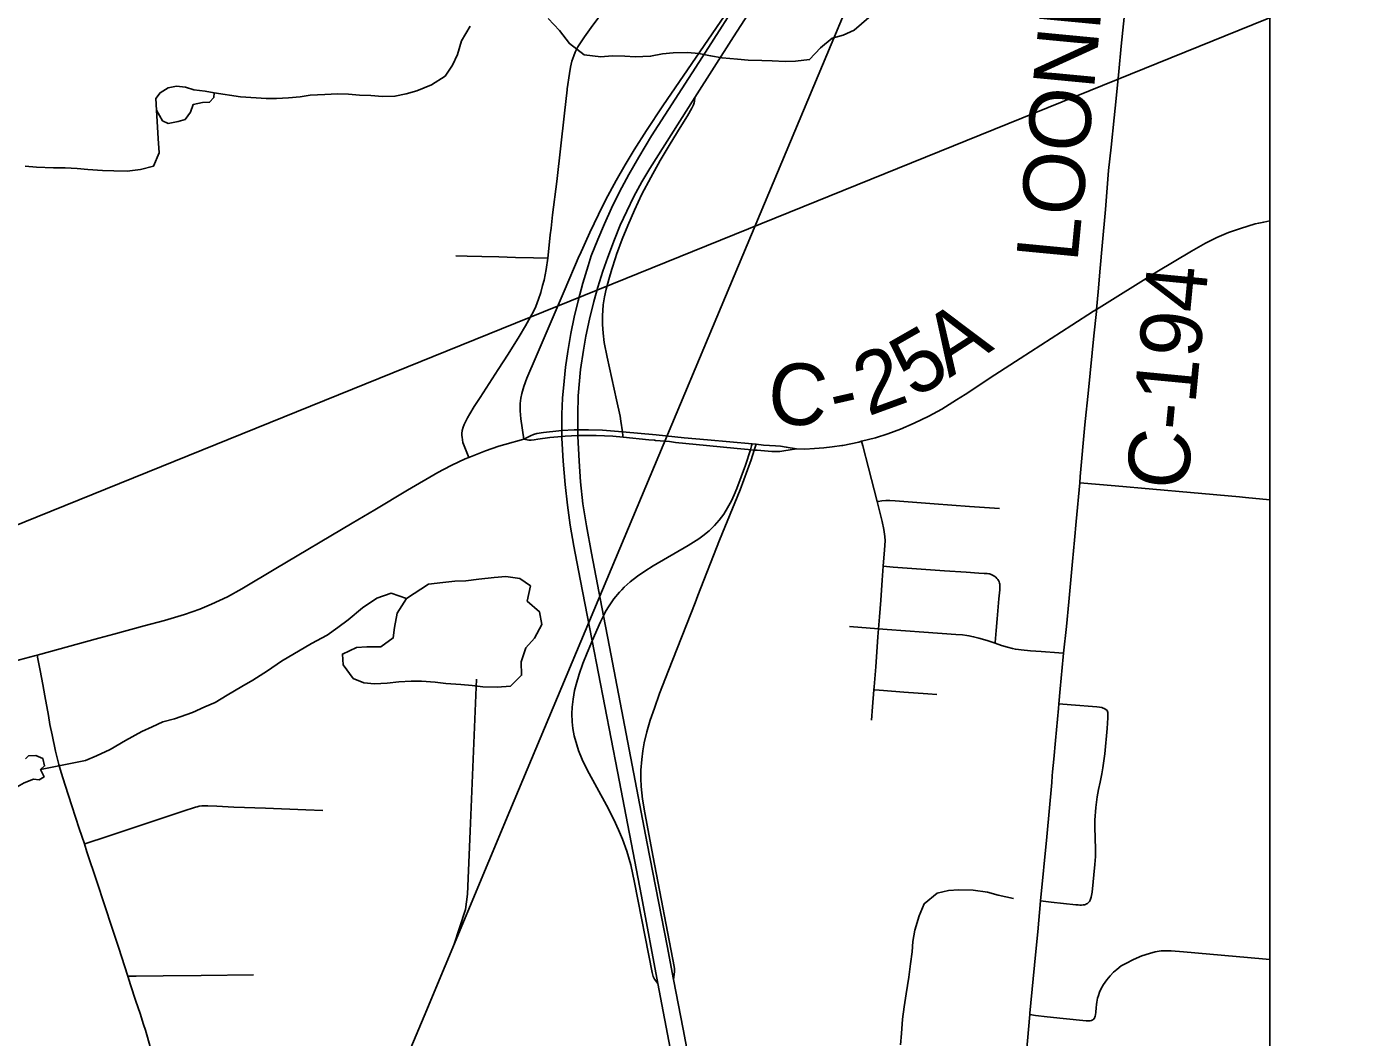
# Model space of a CAD drawing. Extents: x -87 to 2145, y -2128 to 440.
# Drawn here: x 251.46 to 283.92, y 135.98 to 160.64 of the extents above; entities that cross this region are included whole.
import ezdxf

# ---------------------------------------------------------------- set-up
doc = ezdxf.new("R2010")
doc.units = 0
for name, color, linetype in [('Default', 7, 'Continuous'), ('GM_X_City_Street', 7, 'Continuous'), ('GM_X_County_Road', 7, 'Continuous'), ('GM_X_County_Road_Text', 7, 'Continuous'), ('GM_X_Interchange_Ramps', 7, 'Continuous'), ('GM_X_Interstate_Route', 7, 'Continuous'), ('GM_X_Minor_Lake', 7, 'Continuous'), ('GM_X_Minor_River', 7, 'Continuous'), ('GM_X_Rail_Line', 7, 'Continuous'), ('SH_Text', 7, 'Continuous')]:
    doc.layers.add(name, color=color, linetype=linetype)

msp = doc.modelspace()

# ---------------------------------------------------------------- linework, layer by layer
at = {"layer": 'Default'}
msp.add_line((230.569, 140.125), (469.957, 236.987), dxfattribs=at)
msp.add_circle((236.895, 122.092), 19.11, dxfattribs=at)
at = {"layer": 'GM_X_City_Street'}
for points in [[(261.934, 155.047), (262.213, 155.04), (262.567, 155.031), (262.98, 155.019), (263.392, 155.007), (263.826, 154.997), (264.181, 154.989)], [(272.079, 143.714), (272.108, 144.04), (272.141, 144.457), (272.147, 144.533), (272.183, 145.016), (272.237, 145.748), (272.253, 145.947), (272.276, 146.236), (272.307, 146.645), (272.342, 147.13), (272.367, 147.47), (272.397, 147.868), (272.413, 148.091), (272.408, 148.198), (272.383, 148.367), (272.338, 148.56), (272.229, 149.016), (272.221, 149.047), (272.008, 149.873), (271.868, 150.412), (271.84, 150.52)], [(277.162, 149.503), (278.025, 149.429), (279.87, 149.267), (281.063, 149.168), (281.211, 149.152), (281.801, 149.091)], [(272.221, 149.047), (272.245, 149.052), (272.332, 149.067), (272.432, 149.077), (272.526, 149.077), (272.658, 149.065), (273.606, 148.995), (274.469, 148.932), (275.208, 148.878)], [(272.367, 147.47), (272.605, 147.452), (273.864, 147.358), (274.395, 147.323), (274.697, 147.304), (274.83, 147.297), (274.903, 147.292), (274.944, 147.287), (274.963, 147.283), (274.987, 147.277), (275.018, 147.264), (275.049, 147.247), (275.089, 147.222), (275.112, 147.203), (275.142, 147.176), (275.164, 147.151), (275.18, 147.126), (275.196, 147.092), (275.205, 147.061), (275.21, 147.033), (275.214, 146.993), (275.214, 146.948), (275.211, 146.897), (275.192, 146.679), (275.15, 146.186), (275.126, 145.904), (275.101, 145.614), (275.099, 145.592)], [(271.547, 146.001), (272.253, 145.947), (272.464, 145.931), (273.357, 145.862), (274.138, 145.806), (274.3, 145.797), (274.405, 145.784), (274.459, 145.775), (274.571, 145.75), (274.701, 145.714), (274.9, 145.657), (275.099, 145.592), (275.257, 145.541), (275.401, 145.498), (275.52, 145.465), (275.594, 145.448), (275.669, 145.436), (275.734, 145.428), (275.962, 145.411), (276.218, 145.391), (276.656, 145.357), (276.768, 145.348)], [(254.471, 135.745), (254.409, 135.978), (254.356, 136.149), (254.31, 136.294), (254.225, 136.556), (254.124, 136.864), (253.995, 137.26), (253.927, 137.469), (253.697, 138.174), (253.546, 138.637), (253.168, 139.779), (252.928, 140.504), (252.865, 140.697), (252.742, 141.072), (252.56, 141.629), (252.397, 142.132), (252.303, 142.441), (252.246, 142.635), (252.197, 142.829), (252.164, 142.963), (252.078, 143.361), (252.026, 143.608), (251.986, 143.831), (251.897, 144.311), (251.848, 144.587), (251.785, 144.929), (251.733, 145.215), (251.717, 145.304)], [(272.141, 144.457), (272.162, 144.455), (272.371, 144.439), (272.867, 144.402), (273.452, 144.358), (273.672, 144.341)], [(276.203, 139.304), (276.466, 139.277), (277.069, 139.213), (277.121, 139.207), (277.166, 139.204), (277.206, 139.203), (277.244, 139.207), (277.276, 139.212), (277.304, 139.221), (277.33, 139.232), (277.355, 139.245), (277.379, 139.265), (277.403, 139.291), (277.422, 139.326), (277.444, 139.395), (277.465, 139.521), (277.535, 140.191), (277.545, 140.386), (277.547, 140.565), (277.531, 141.107), (277.534, 141.272), (277.558, 141.584), (277.591, 141.846), (277.62, 142.025), (277.658, 142.203), (277.706, 142.41), (277.731, 142.555), (277.778, 142.894), (277.835, 143.515), (277.852, 143.775), (277.853, 143.859), (277.849, 143.902), (277.843, 143.927), (277.83, 143.951), (277.8, 143.98), (277.762, 144.001), (277.732, 144.012), (277.704, 144.021), (277.645, 144.035), (277.579, 144.042), (276.955, 144.091), (276.657, 144.115)], [(252.865, 140.697), (252.905, 140.71), (253.422, 140.879), (255.276, 141.493), (255.58, 141.594), (255.622, 141.605), (255.671, 141.617), (255.729, 141.624), (255.794, 141.627), (255.881, 141.626), (256.098, 141.616), (256.515, 141.597), (257.287, 141.567), (258.274, 141.527), (258.685, 141.513)], [(275.942, 136.531), (276.084, 136.514), (276.365, 136.48), (276.755, 136.441), (277.32, 136.383), (277.395, 136.381), (277.422, 136.382), (277.449, 136.386), (277.469, 136.396), (277.487, 136.407), (277.501, 136.419), (277.512, 136.433), (277.523, 136.45), (277.532, 136.469), (277.539, 136.496), (277.545, 136.525), (277.554, 136.595), (277.562, 136.696), (277.571, 136.776), (277.579, 136.838), (277.599, 136.934), (277.618, 137.001), (277.648, 137.08), (277.687, 137.168), (277.745, 137.264), (277.824, 137.378), (277.907, 137.478), (277.987, 137.564), (278.07, 137.636), (278.178, 137.718), (278.288, 137.782), (278.472, 137.88), (278.678, 137.97), (278.869, 138.027), (279.003, 138.063), (279.149, 138.084), (279.269, 138.092), (279.395, 138.092), (279.694, 138.062), (281.622, 137.891), (281.801, 137.874)], [(253.927, 137.469), (254.133, 137.471), (254.787, 137.478), (255.72, 137.488), (256.996, 137.5)]]:
    msp.add_lwpolyline(points, dxfattribs=at)
at = {"layer": 'GM_X_County_Road'}
msp.add_line((269.124, 150.315), (269.218, 150.306), dxfattribs=at)
for points in [[(264.651, 159.097), (264.654, 159.123), (264.706, 159.494), (264.729, 159.649), (264.769, 159.798), (264.811, 159.922), (264.848, 160.016), (264.914, 160.146), (264.973, 160.244), (265.073, 160.39), (265.24, 160.619), (265.59, 161.089), (265.913, 161.516)], [(277.576, 153.737), (277.615, 154.165), (277.664, 154.742), (277.71, 155.287), (277.793, 156.172), (277.867, 157.124), (277.93, 157.695), (278.001, 158.414), (278.052, 158.885), (278.114, 159.538), (278.175, 160.158), (278.301, 161.415)], [(264.258, 155.718), (264.296, 156.042), (264.397, 156.862), (264.59, 158.524), (264.651, 159.097)], [(277.576, 153.737), (279.049, 154.653), (279.891, 155.161), (280.233, 155.353), (280.511, 155.49), (280.796, 155.611), (281.088, 155.715), (281.449, 155.822), (281.535, 155.843), (281.655, 155.869), (281.805, 155.899)], [(264.181, 154.989), (264.219, 155.385), (264.238, 155.556), (264.258, 155.718)], [(262.254, 150.126), (262.169, 150.324), (262.134, 150.406), (262.106, 150.493), (262.093, 150.556), (262.084, 150.618), (262.08, 150.664), (262.08, 150.71), (262.09, 150.785), (262.11, 150.864), (262.139, 150.932), (262.174, 151.007), (262.218, 151.095), (262.272, 151.189), (262.384, 151.367), (262.525, 151.591), (262.969, 152.271), (263.207, 152.648), (263.477, 153.077), (263.63, 153.335), (263.759, 153.557), (263.827, 153.688), (263.885, 153.812), (263.953, 153.985), (264.007, 154.151), (264.053, 154.317), (264.088, 154.454), (264.135, 154.71), (264.181, 154.989)], [(276.972, 153.35), (277.503, 153.692), (277.576, 153.737)], [(277.509, 153.091), (277.571, 153.69), (277.576, 153.737)], [(271.84, 150.52), (272.181, 150.608), (272.48, 150.701), (272.787, 150.819), (273.12, 150.96), (273.476, 151.132), (273.793, 151.307), (274.158, 151.529), (274.363, 151.665), (275.091, 152.138), (275.711, 152.54), (276.972, 153.35)], [(277.291, 150.92), (277.377, 151.771), (277.509, 153.091)], [(263.59, 150.569), (263.754, 150.655), (263.832, 150.684), (263.914, 150.707), (264.075, 150.735), (264.448, 150.775), (264.521, 150.779), (264.826, 150.798), (264.914, 150.799), (265.172, 150.802), (265.517, 150.788), (265.998, 150.748), (266.827, 150.678)], [(263.59, 150.569), (263.717, 150.55), (263.772, 150.55), (263.845, 150.558), (263.939, 150.572), (264.225, 150.609), (264.523, 150.638), (264.602, 150.646), (264.915, 150.66), (265.012, 150.665), (265.357, 150.663), (265.767, 150.642), (266.016, 150.619)], [(266.827, 150.678), (267.504, 150.608), (268.074, 150.558), (269.166, 150.456), (269.264, 150.446), (269.443, 150.429), (269.734, 150.411), (269.862, 150.398), (270.001, 150.379), (270.252, 150.334)], [(277.162, 149.503), (277.177, 149.658), (277.291, 150.92)], [(262.254, 150.126), (262.661, 150.291), (262.985, 150.403), (263.126, 150.443), (263.59, 150.569)], [(266.016, 150.619), (266.648, 150.559), (266.782, 150.545), (266.808, 150.542)], [(266.808, 150.542), (267.152, 150.511), (267.299, 150.494)], [(267.299, 150.494), (268.051, 150.417), (268.801, 150.342), (269.07, 150.319), (269.124, 150.315)], [(269.218, 150.306), (269.292, 150.3), (269.649, 150.272), (269.752, 150.267), (269.843, 150.272), (269.939, 150.286), (270.252, 150.334)], [(270.252, 150.334), (270.453, 150.331), (270.688, 150.344), (270.915, 150.361), (271.124, 150.385), (271.356, 150.414), (271.382, 150.42)], [(271.382, 150.42), (271.767, 150.502), (271.84, 150.52)], [(261.634, 149.833), (261.836, 149.939), (262.162, 150.089), (262.254, 150.126)], [(251.717, 145.304), (253.218, 145.714), (253.581, 145.816), (254.327, 146.016), (254.819, 146.148), (255.308, 146.295), (255.682, 146.427), (255.973, 146.549), (256.358, 146.728), (256.708, 146.919), (257.541, 147.414), (259.403, 148.521), (259.952, 148.848), (260.754, 149.329), (261.498, 149.762), (261.634, 149.833)], [(276.768, 145.348), (276.838, 146.004), (276.896, 146.599), (276.985, 147.589), (277.034, 148.104), (277.074, 148.566), (277.162, 149.503)], [(251.13, 145.142), (251.159, 145.152), (251.648, 145.285), (251.717, 145.304)], [(276.657, 144.115), (276.687, 144.477), (276.758, 145.258), (276.768, 145.348)], [(276.571, 143.223), (276.647, 144.002), (276.657, 144.115)], [(276.501, 142.459), (276.528, 142.768), (276.571, 143.223)], [(276.203, 139.304), (276.359, 140.867), (276.479, 142.199), (276.492, 142.356), (276.501, 142.459)], [(275.942, 136.531), (275.946, 136.57), (276.084, 137.99), (276.137, 138.554), (276.203, 139.304)], [(275.712, 134.033), (275.715, 134.061), (275.804, 134.976), (275.942, 136.531)]]:
    msp.add_lwpolyline(points, dxfattribs=at)
at = {"layer": 'GM_X_Interchange_Ramps'}
for points in [[(268.918, 161.401), (268.873, 161.38), (268.843, 161.357), (268.746, 161.244), (268.635, 161.105), (268.6, 161.053), (266.989, 158.701), (266.59, 158.1), (266.29, 157.63), (266.069, 157.266), (265.849, 156.882), (265.598, 156.421), (265.412, 156.056), (265.201, 155.611), (264.961, 155.073)], [(265.83, 154.999), (265.857, 155.08), (265.993, 155.45), (266.129, 155.785), (266.294, 156.161), (266.477, 156.546), (266.69, 156.953), (266.924, 157.368), (267.141, 157.736), (267.345, 158.072), (267.569, 158.433), (267.588, 158.463), (267.691, 158.644), (267.733, 158.729), (267.748, 158.774), (267.756, 158.818), (267.768, 158.911)], [(264.961, 155.073), (264.947, 155.042), (264.58, 154.183), (263.892, 152.587), (263.668, 152.058), (263.594, 151.858), (263.542, 151.685), (263.519, 151.573), (263.501, 151.444), (263.501, 151.264), (263.524, 151.068), (263.59, 150.569)], [(266.016, 150.619), (266.011, 150.654), (265.998, 150.748), (265.96, 151.013), (265.943, 151.131), (265.858, 151.532), (265.624, 152.574), (265.557, 152.929), (265.526, 153.157), (265.513, 153.37), (265.512, 153.582), (265.53, 153.847), (265.561, 154.047), (265.604, 154.231), (265.665, 154.47), (265.738, 154.722), (265.83, 154.999)], [(269.166, 150.456), (269.153, 150.413), (269.124, 150.315), (269.006, 149.941), (268.792, 149.368), (268.731, 149.216), (268.661, 149.067), (268.568, 148.893), (268.472, 148.741), (268.364, 148.596), (268.244, 148.462), (268.114, 148.337), (267.962, 148.212), (267.869, 148.144), (267.607, 147.976), (266.754, 147.485), (266.545, 147.355), (266.369, 147.233), (266.19, 147.09), (266.044, 146.957), (265.988, 146.899)], [(267.843, 146.76), (268.37, 148.107), (268.874, 149.336), (269.139, 150.065), (269.218, 150.306), (269.249, 150.402), (269.264, 150.446)], [(265.988, 146.899), (265.931, 146.839), (265.792, 146.678), (265.645, 146.46), (265.58, 146.347), (265.538, 146.264), (265.461, 146.113), (265.26, 145.648), (265.227, 145.57), (265.14, 145.357), (265.036, 145.098), (264.942, 144.835), (264.867, 144.584), (264.833, 144.44), (264.796, 144.23), (264.776, 144.034), (264.769, 143.871), (264.775, 143.674), (264.793, 143.511), (264.824, 143.333), (264.883, 143.112), (264.931, 142.972), (265.017, 142.759), (265.138, 142.507), (265.611, 141.644), (265.79, 141.293), (265.908, 141.04), (266.002, 140.813), (266.107, 140.52), (266.202, 140.189), (266.298, 139.757), (266.727, 137.56), (266.749, 137.463), (266.765, 137.427), (266.785, 137.398), (266.865, 137.287)], [(267.248, 137.39), (267.262, 137.512), (267.27, 137.584), (267.27, 137.645), (267.264, 137.709), (266.752, 140.372), (266.548, 141.451), (266.493, 141.791), (266.46, 142.101), (266.449, 142.293), (266.451, 142.494), (266.47, 142.756), (266.498, 142.967), (266.533, 143.16), (266.596, 143.432), (266.681, 143.714), (266.779, 144.01), (266.909, 144.365), (267.127, 144.931), (267.772, 146.58), (267.843, 146.76)]]:
    msp.add_lwpolyline(points, dxfattribs=at)
at = {"layer": 'GM_X_Interstate_Route'}
for points in [[(265.644, 155.016), (265.806, 155.447), (265.948, 155.792), (266.105, 156.136), (266.281, 156.489), (266.476, 156.851), (266.665, 157.178), (267.768, 158.911), (268.709, 160.389), (270.982, 163.9), (271.858, 165.306), (272.07, 165.657), (272.693, 166.735), (273.419, 168.076), (274.226, 169.653), (274.883, 171.028), (275.672, 172.831), (276.978, 175.947), (278.453, 179.463)], [(267.195, 135.54), (266.865, 137.287), (266.462, 139.422), (265.879, 142.467), (265.26, 145.648), (264.968, 147.153), (264.814, 147.958), (264.727, 148.475), (264.657, 148.962), (264.601, 149.466), (264.554, 150.038), (264.524, 150.594), (264.523, 150.638), (264.521, 150.779), (264.518, 150.97), (264.521, 151.183), (264.539, 151.575), (264.574, 151.983), (264.612, 152.325), (264.665, 152.714), (264.739, 153.15), (264.822, 153.551), (264.918, 153.949), (265.035, 154.375), (265.166, 154.801), (265.239, 155.041), (265.403, 155.444), (265.56, 155.822), (265.736, 156.209), (265.931, 156.606), (266.153, 157.026), (266.397, 157.453), (266.712, 157.971), (268.024, 160.013), (268.918, 161.401)], [(267.598, 135.572), (267.481, 136.18), (267.248, 137.39), (267.091, 138.21), (266.607, 140.706), (266.095, 143.38), (265.684, 145.506), (265.538, 146.264), (265.242, 147.793), (265.119, 148.455), (265.035, 148.99), (264.976, 149.53), (264.94, 150.038), (264.915, 150.645), (264.914, 150.799), (264.91, 151.171), (264.922, 151.631), (264.975, 152.27), (265.046, 152.741), (265.108, 153.081), (265.196, 153.499), (265.301, 153.931), (265.398, 154.279), (265.52, 154.671), (265.644, 155.016)]]:
    msp.add_lwpolyline(points, dxfattribs=at)
at = {"layer": 'GM_X_Minor_Lake'}
for points in [[(263.64, 145.477), (263.854, 145.713), (264.03, 146.05), (263.974, 146.36), (263.677, 146.622), (263.753, 146.99), (263.495, 147.172), (263.154, 147.225), (262.873, 147.198), (262.492, 147.153), (262.18, 147.116), (261.909, 147.109), (261.618, 147.073), (261.266, 147.037), (260.73, 146.684)], [(260.73, 146.684), (260.504, 146.328), (260.439, 145.98), (260.405, 145.721), (260.101, 145.506), (259.76, 145.509), (259.509, 145.492), (259.166, 145.327), (259.182, 145.068), (259.428, 144.736), (259.687, 144.624), (259.948, 144.601), (260.259, 144.617), (260.54, 144.654), (260.841, 144.671), (261.092, 144.668), (261.432, 144.644), (261.693, 144.611), (262.053, 144.588), (262.334, 144.565), (262.594, 144.532), (262.945, 144.518), (263.266, 144.544), (263.54, 144.81), (263.525, 145.139), (263.64, 145.477)], [(251.066, 142.053), (251.227, 142.091), (251.399, 142.189), (251.621, 142.276), (251.761, 142.264), (251.882, 142.333), (251.795, 142.513), (251.896, 142.601), (251.849, 142.781), (251.679, 142.853), (251.499, 142.845), (251.427, 142.776)]]:
    msp.add_lwpolyline(points, dxfattribs=at)
at = {"layer": 'GM_X_Minor_River'}
for points in [[(264.185, 160.837), (264.461, 160.545), (264.707, 160.224), (265.064, 159.951), (265.475, 159.897), (265.746, 159.924), (266.057, 159.92), (266.307, 159.898), (266.688, 159.913), (266.98, 159.97), (267.241, 159.997), (267.592, 160.003), (267.862, 159.98), (268.152, 159.927), (268.432, 159.875), (268.813, 159.841), (269.073, 159.818), (269.404, 159.814), (269.655, 159.802), (269.975, 159.788), (270.226, 159.796), (270.568, 159.832), (270.833, 160.118), (271.117, 160.354), (271.389, 160.43), (271.661, 160.547), (272.017, 160.862)], [(256.036, 159.018), (256.676, 158.921), (257.057, 158.897), (257.307, 158.884), (257.558, 158.881), (257.849, 158.897), (258.13, 158.924), (258.381, 158.961), (258.733, 158.977), (259.044, 158.993), (259.314, 158.99), (259.585, 158.967), (259.855, 158.954), (260.146, 158.931), (260.447, 158.937), (260.718, 158.994), (260.98, 159.071), (261.343, 159.216), (261.677, 159.431), (261.852, 159.698), (261.976, 159.956), (262.071, 160.293), (262.287, 160.649)], [(256.036, 159.018), (255.816, 159.061), (255.535, 159.094), (255.336, 159.156), (255.115, 159.188), (254.914, 159.141), (254.712, 159.024), (254.61, 158.886), (254.625, 158.597), (254.772, 158.336)], [(254.772, 158.336), (254.912, 158.275), (255.153, 158.321), (255.324, 158.369), (255.457, 158.547), (255.52, 158.735), (255.751, 158.783), (255.922, 158.79), (256.024, 158.909), (256.036, 159.018)], [(251.417, 157.231), (251.697, 157.207), (252.108, 157.193), (252.399, 157.189), (252.689, 157.176), (252.95, 157.152), (253.31, 157.128), (253.581, 157.115), (253.912, 157.111), (254.233, 157.147), (254.556, 157.233), (254.691, 157.56), (254.666, 157.909), (254.625, 158.597)], [(251.795, 142.513), (252.891, 142.729), (253.163, 142.846), (253.496, 143.001), (253.871, 143.216), (254.265, 143.44), (254.517, 143.557), (254.78, 143.673), (255.062, 143.75), (255.505, 143.904), (255.808, 144.04), (256.06, 144.147), (256.354, 144.323), (256.708, 144.538), (256.981, 144.694), (257.335, 144.919), (257.679, 145.154), (258.408, 145.584), (258.792, 145.789), (259.055, 145.976), (259.308, 146.162), (259.654, 146.457), (260.008, 146.692), (260.351, 146.818), (260.73, 146.684)], [(272.786, 135.793), (272.81, 136.071), (272.835, 136.42), (272.879, 136.719), (272.924, 137.037), (272.99, 137.445), (273.035, 137.774), (273.069, 138.063), (273.093, 138.312), (273.137, 138.59), (273.242, 138.938), (273.367, 139.236), (273.681, 139.492), (273.963, 139.559), (274.214, 139.576), (274.565, 139.572), (274.915, 139.519), (275.175, 139.447), (275.545, 139.363)]]:
    msp.add_lwpolyline(points, dxfattribs=at)
at = {"layer": 'GM_X_Rail_Line'}
for points in [[(260.402, 134.697), (261.161, 136.498), (263.25, 141.507), (272.05, 162.475)], [(261.883, 138.23), (262.17, 139.1), (262.219, 139.474), (262.284, 141.009), (262.441, 144.72)]]:
    msp.add_lwpolyline(points, dxfattribs=at)
at = {"layer": 'SH_Text'}
msp.add_lwpolyline([(30, 430), (281.801, 430), (281.801, 10), (30, 10)], close=True, dxfattribs=at)

# ---------------------------------------------------------------- texts
at = {"layer": 'GM_X_County_Road_Text'}
for s, rotation, p in [('LOONEY RD', 84.5372, (277.105, 154.864)), ('C-194', 84.5077, (279.783, 149.301)), ('A', 32.8386, (273.979, 152.055)), ('5', 29.7794, (273.108, 151.554)), ('2', 20.0262, (271.995, 151.123)), ('C', 356.4599, (269.517, 150.967)), ('-', 12.8483, (271.203, 150.929))]:
    msp.add_text(s, height=1.5, rotation=rotation, dxfattribs=at).set_placement(p)

doc.saveas('drawing.dxf')
